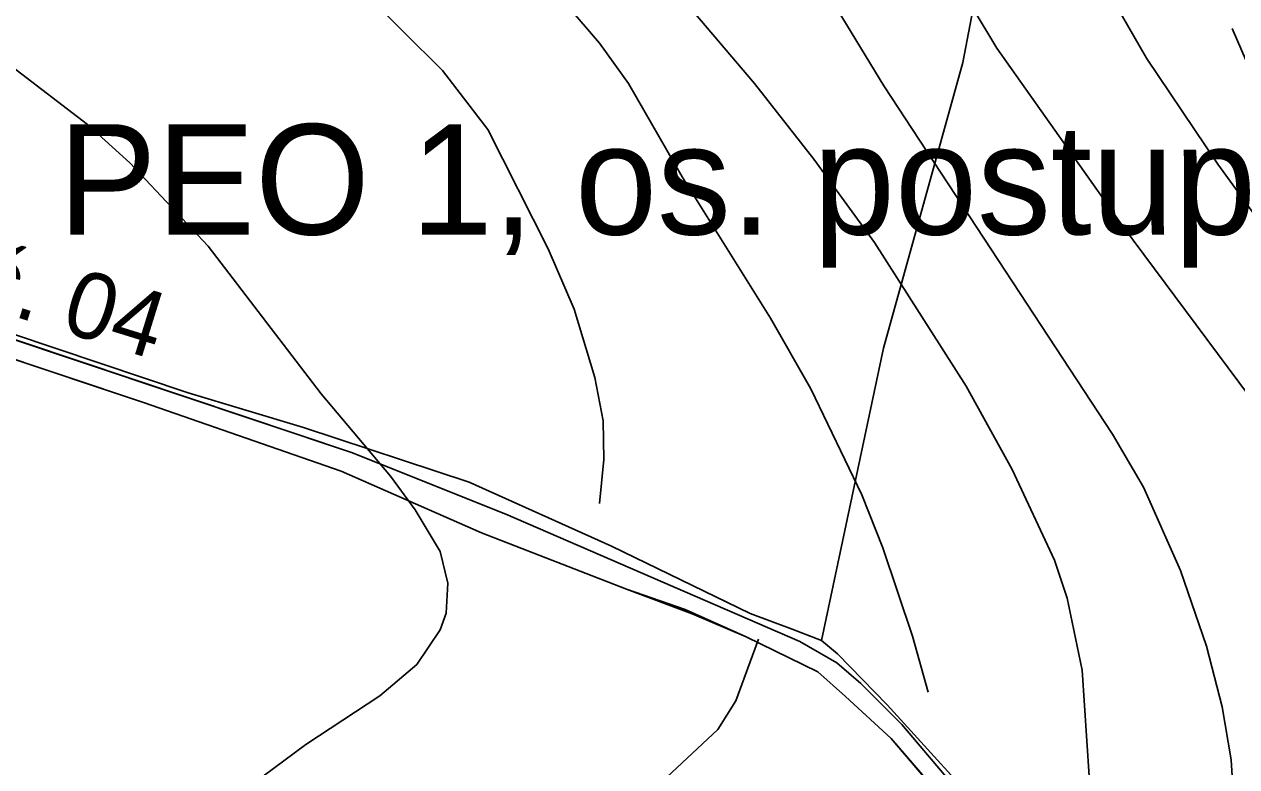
# Model space of a CAD drawing. Extents: x -662620 to -656370, y -1067090 to -1062990.
# Drawn here: x -657170 to -656895.4, y -1064683.7 to -1064515.5 of the extents above; entities that cross this region are included whole.
import ezdxf

# ---------------------------------------------------------------- set-up
doc = ezdxf.new("R2010")
doc.units = 0
for name, color, linetype in [('Organizacni_opatreni_ochranne_zatravnení__protierozni_rozmistovani_plodin__osevni_postup__stridani_plodin', 7, 'Continuous'), ('ORNÁ_PŮDA_-_STÁVAJÍCÍ', 7, 'Continuous'), ('POPIS_-_VODNÍ_TOK', 7, 'Continuous'), ('VODNÍ_PLOCHA_-_STÁVAJÍCÍ', 7, 'Continuous'), ('VRSTEVNICE_ZDŮRAZNĚNÁ', 7, 'Continuous'), ('VRSTEVNICE_ZÁKLADNÍ', 7, 'Continuous')]:
    doc.layers.add(name, color=color, linetype=linetype)

msp = doc.modelspace()

# ---------------------------------------------------------------- linework, layer by layer
at = {"layer": 'Organizacni_opatreni_ochranne_zatravnení__protierozni_rozmistovani_plodin__osevni_postup__stridani_plodin'}
for points in [[(-657194.7, -1064402.4), (-657128.9, -1064424.3), (-657066.6, -1064446.4), (-657027, -1064460.9), (-656994.97, -1064475), (-656974.5, -1064483.1), (-656958.8, -1064489), (-656951.1, -1064491.3), (-656957.4, -1064524.1), (-656975.4, -1064588.9), (-656989.4, -1064655.1), (-656996.02, -1064652.53), (-657005.54, -1064649.01), (-657037, -1064633.7), (-657069.2, -1064619.2), (-657106.76, -1064606.84), (-657132.88, -1064599.01), (-657203.03, -1064575.41)], [(-656957.8, -1064688.1), (-656974.5, -1064669.7), (-656985.8, -1064658.1), (-656989.4, -1064655.1), (-656975.4, -1064588.9), (-656957.4, -1064524.1), (-656951.1, -1064491.3), (-656935.34, -1064496.08), (-656909.22, -1064504.92), (-656861.4, -1064524.1), (-656847.4, -1064528.9), (-656814.52, -1064539.56), (-656784.45, -1064548.6), (-656762.2, -1064558), (-656757.6, -1064561.9), (-656755.6, -1064567), (-656755.8, -1064573.2), (-656756.5, -1064615.6), (-656758.9, -1064736.87)]]:
    msp.add_lwpolyline(points, dxfattribs=at)
at = {"layer": 'ORNÁ_PŮDA_-_STÁVAJÍCÍ'}
for p, q in [((-657095.87, -1064612.51), (-657195.21, -1064579.23)), ((-657179.14, -1064589.08), (-657142.96, -1064601.15)), ((-657142.96, -1064601.15), (-657098.19, -1064616.7)), ((-657060.92, -1064626.46), (-657095.87, -1064612.51)), ((-657098.19, -1064616.7), (-657066.42, -1064630.69)), ((-656994.31, -1064655.33), (-657060.92, -1064626.46)), ((-657066.42, -1064630.69), (-657033.59, -1064643.46)), ((-657033.59, -1064643.46), (-657018.71, -1064649.05)), ((-657018.71, -1064649.05), (-657006.48, -1064654.24)), ((-657006.48, -1064654.24), (-656990.26, -1064662.24)), ((-656985.91, -1064660.19), (-656994.31, -1064655.33)), ((-656980.49, -1064664.88), (-656985.91, -1064660.19)), ((-656990.26, -1064662.24), (-656983.96, -1064667.83)), ((-656971.22, -1064674.13), (-656980.49, -1064664.88)), ((-656983.96, -1064667.83), (-656973.64, -1064677.35)), ((-656958.29, -1064689.39), (-656971.22, -1064674.13)), ((-656973.64, -1064677.35), (-656961.58, -1064691.41))]:
    msp.add_line(p, q, dxfattribs=at)
for points in [[(-656958.29, -1064689.39), (-656971.22, -1064674.13), (-656980.49, -1064664.88), (-656985.91, -1064660.19), (-656994.31, -1064655.33), (-657060.92, -1064626.46), (-657095.87, -1064612.51), (-657195.21, -1064579.23)], [(-657179.14, -1064589.08), (-657142.96, -1064601.15), (-657098.19, -1064616.7), (-657066.42, -1064630.69), (-657033.59, -1064643.46), (-657018.71, -1064649.05), (-657006.48, -1064654.24), (-656990.26, -1064662.24), (-656983.96, -1064667.83), (-656973.64, -1064677.35), (-656961.58, -1064691.41)]]:
    msp.add_lwpolyline(points, dxfattribs=at)
at = {"layer": 'VODNÍ_PLOCHA_-_STÁVAJÍCÍ'}
for p, q in [((-657195.77, -1064579.04), (-657095.87, -1064612.51)), ((-657142.97, -1064601.15), (-657179.15, -1064589.08)), ((-657098.19, -1064616.7), (-657142.97, -1064601.15)), ((-657095.87, -1064612.51), (-657060.92, -1064626.46)), ((-657066.41, -1064630.7), (-657098.19, -1064616.7)), ((-657060.92, -1064626.46), (-656994.31, -1064655.32)), ((-657033.59, -1064643.46), (-657066.41, -1064630.7)), ((-657020.3, -1064648.1), (-657033.59, -1064643.46)), ((-657006.48, -1064654.24), (-657020.3, -1064648.1)), ((-656990.26, -1064662.24), (-657006.48, -1064654.24)), ((-656994.31, -1064655.32), (-656985.9, -1064660.19)), ((-656985.9, -1064660.19), (-656980.49, -1064664.87)), ((-656983.95, -1064667.83), (-656990.26, -1064662.24)), ((-656980.49, -1064664.87), (-656971.21, -1064674.13)), ((-656973.63, -1064677.35), (-656983.95, -1064667.83)), ((-656971.21, -1064674.13), (-656958.28, -1064689.39)), ((-656947.53, -1064707.61), (-656973.63, -1064677.35))]:
    msp.add_line(p, q, dxfattribs=at)
for points in [[(-657195.77, -1064579.04), (-657095.87, -1064612.51), (-657060.92, -1064626.46), (-656994.31, -1064655.32), (-656985.9, -1064660.19), (-656980.49, -1064664.87), (-656971.21, -1064674.13), (-656958.28, -1064689.39)], [(-656947.53, -1064707.61), (-656973.63, -1064677.35), (-656983.95, -1064667.83), (-656990.26, -1064662.24), (-657006.48, -1064654.24), (-657020.3, -1064648.1), (-657033.59, -1064643.46), (-657066.41, -1064630.7), (-657098.19, -1064616.7), (-657142.97, -1064601.15), (-657179.15, -1064589.08)]]:
    msp.add_lwpolyline(points, dxfattribs=at)
at = {"layer": 'VRSTEVNICE_ZDŮRAZNĚNÁ'}
for points in [[(-657177.08, -1064328.2), (-657161.93, -1064350.5), (-657155.78, -1064361.65), (-657151.78, -1064372.8), (-657146.92, -1064391.38), (-657142.63, -1064402.53), (-657131.48, -1064421.11), (-657126.05, -1064428.4), (-657098.89, -1064460.56), (-657092.17, -1064467.28), (-657076.31, -1064481), (-657053.87, -1064503.15), (-657039.72, -1064519.73), (-657033.14, -1064528.88), (-657020.99, -1064550.04), (-657000.98, -1064582.05), (-656991.83, -1064598.06), (-656980.26, -1064622.07), (-656975.54, -1064634.08), (-656968.82, -1064654.09), (-656965.25, -1064666.81)], [(-656825.84, -1064840.67), (-656828.68, -1064833.16), (-656830.61, -1064817.61), (-656830.89, -1064810.17), (-656829.89, -1064791.59), (-656827.46, -1064780.44), (-656822.75, -1064765.58), (-656812.31, -1064739.57), (-656806.74, -1064728.42), (-656801.88, -1064713.55), (-656800.16, -1064706.12), (-656799.16, -1064694.97), (-656798.88, -1064676.39), (-656799.88, -1064661.52), (-656801.59, -1064650.37), (-656804.45, -1064639.23), (-656811.45, -1064624.36), (-656816.03, -1064616.93), (-656840.04, -1064587.48), (-656868.63, -1064556.04), (-656883.92, -1064538.03), (-656892.21, -1064526.02), (-656896.36, -1064516.45)]]:
    msp.add_lwpolyline(points, dxfattribs=at)
at = {"layer": 'VRSTEVNICE_ZÁKLADNÍ'}
for points in [[(-656931.19, -1064699.56), (-656928.8, -1064685.82), (-656930.37, -1064661.81), (-656933.8, -1064645.52), (-656936.66, -1064636.94), (-656946.24, -1064616.36), (-656956.67, -1064597.49), (-656977.4, -1064564.9), (-656991.12, -1064546.03), (-657004.56, -1064528.88), (-657023.42, -1064506.58), (-657051.87, -1064467.14), (-657055.87, -1064460.13)], [(-656931.19, -1064699.56), (-656928.8, -1064685.82), (-656930.37, -1064661.81), (-656933.8, -1064645.52), (-656936.66, -1064636.94), (-656946.24, -1064616.36), (-656956.67, -1064597.49), (-656977.4, -1064564.9), (-656991.12, -1064546.03), (-657004.56, -1064528.88), (-657023.42, -1064506.58), (-657051.87, -1064467.14), (-657055.87, -1064460.13)], [(-657039.65, -1064624.07), (-657038.72, -1064614.07), (-657038.86, -1064605.35), (-657040.72, -1064595.49), (-657045.44, -1064580.05), (-657051.29, -1064566.33), (-657064.96, -1064539.32), (-657075.26, -1064525.94), (-657093.18, -1064508.01), (-657101.89, -1064501.15), (-657109.9, -1064495.86), (-657132.77, -1064483.72), (-657169.36, -1064467.56), (-657177.93, -1064462.99)], [(-657039.65, -1064624.07), (-657038.72, -1064614.07), (-657038.86, -1064605.35), (-657040.72, -1064595.49), (-657045.44, -1064580.05), (-657051.29, -1064566.33), (-657064.96, -1064539.32), (-657075.26, -1064525.94), (-657093.18, -1064508.01), (-657101.89, -1064501.15), (-657109.9, -1064495.86), (-657132.77, -1064483.72), (-657169.36, -1064467.56), (-657177.93, -1064462.99)], [(-656905.34, -1064738.61), (-656902.96, -1064733.03), (-656899.36, -1064718.98), (-656896.93, -1064703.83), (-656896.07, -1064690.68), (-656896.64, -1064682.11), (-656898.64, -1064670.1), (-656902.22, -1064656.38), (-656908.08, -1064639.23), (-656916.51, -1064620.36), (-656923.51, -1064608.35), (-656975.26, -1064529.45), (-656996.41, -1064494.58), (-657006.42, -1064475.85)], [(-656905.34, -1064738.61), (-656902.96, -1064733.03), (-656899.36, -1064718.98), (-656896.93, -1064703.83), (-656896.07, -1064690.68), (-656896.64, -1064682.11), (-656898.64, -1064670.1), (-656902.22, -1064656.38), (-656908.08, -1064639.23), (-656916.51, -1064620.36), (-656923.51, -1064608.35), (-656975.26, -1064529.45), (-656996.41, -1064494.58), (-657006.42, -1064475.85)], [(-656966.91, -1064492.22), (-656949.67, -1064520.88), (-656921.23, -1064561.18), (-656880.63, -1064615.79), (-656872.92, -1064628.51), (-656865.05, -1064645.37), (-656859.91, -1064669.81), (-656860.05, -1064690.97), (-656861.05, -1064700.97), (-656863.34, -1064713.27), (-656875.35, -1064763.01), (-656877.49, -1064775.73)], [(-656966.91, -1064492.22), (-656949.67, -1064520.88), (-656921.23, -1064561.18), (-656880.63, -1064615.79), (-656872.92, -1064628.51), (-656865.05, -1064645.37), (-656859.91, -1064669.81), (-656860.05, -1064690.97), (-656861.05, -1064700.97), (-656863.34, -1064713.27), (-656875.35, -1064763.01), (-656877.49, -1064775.73)], [(-656853.23, -1064806.68), (-656853.19, -1064799.88), (-656851.9, -1064787.88), (-656848.33, -1064767.87), (-656842.47, -1064746.43), (-656828.03, -1064703.55), (-656824.17, -1064687.82), (-656822.17, -1064670.96), (-656824.46, -1064653.52), (-656826.46, -1064646.66), (-656829.46, -1064639.8), (-656837.47, -1064626.08), (-656859.77, -1064598.63), (-656873.49, -1064583.2), (-656899.64, -1064547.18), (-656915.8, -1064523.16), (-656925.52, -1064506.16)], [(-656853.23, -1064806.68), (-656853.19, -1064799.88), (-656851.9, -1064787.88), (-656848.33, -1064767.87), (-656842.47, -1064746.43), (-656828.03, -1064703.55), (-656824.17, -1064687.82), (-656822.17, -1064670.96), (-656824.46, -1064653.52), (-656826.46, -1064646.66), (-656829.46, -1064639.8), (-656837.47, -1064626.08), (-656859.77, -1064598.63), (-656873.49, -1064583.2), (-656899.64, -1064547.18), (-656915.8, -1064523.16), (-656925.52, -1064506.16)], [(-657172.79, -1064525.02), (-657155.64, -1064538.17), (-657146.06, -1064546.89), (-657128.34, -1064565.76), (-657102.75, -1064599.21), (-657087.01, -1064617.89), (-657081.45, -1064625.5), (-657075.74, -1064634.94), (-657074.02, -1064642.08), (-657074.45, -1064648.95), (-657075.74, -1064652.66), (-657081.03, -1064660.52), (-657089.46, -1064667.67), (-657106.18, -1064678.68), (-657118.47, -1064687.82), (-657134.23, -1064701.98), (-657143.49, -1064715.7), (-657149.35, -1064726.42), (-657154.35, -1064737.85), (-657161.35, -1064748.86), (-657165.93, -1064754), (-657189.37, -1064774.3)], [(-657172.79, -1064525.02), (-657155.64, -1064538.17), (-657146.06, -1064546.89), (-657128.34, -1064565.76), (-657102.75, -1064599.21), (-657087.01, -1064617.89), (-657081.45, -1064625.5), (-657075.74, -1064634.94), (-657074.02, -1064642.08), (-657074.45, -1064648.95), (-657075.74, -1064652.66), (-657081.03, -1064660.52), (-657089.46, -1064667.67), (-657106.18, -1064678.68), (-657118.47, -1064687.82), (-657134.23, -1064701.98), (-657143.49, -1064715.7), (-657149.35, -1064726.42), (-657154.35, -1064737.85), (-657161.35, -1064748.86), (-657165.93, -1064754), (-657189.37, -1064774.3)], [(-657148.65, -1064887.97), (-657157.07, -1064861.92), (-657158.64, -1064851.91), (-657158.64, -1064844.76), (-657157.07, -1064836.19), (-657154.92, -1064829.04), (-657150.78, -1064820.47), (-657138.91, -1064803.31), (-657114.47, -1064774.73), (-657097.75, -1064754), (-657084.46, -1064733.85), (-657077.02, -1064723.84), (-657064.3, -1064712.12), (-657048.29, -1064701.26), (-657030.86, -1064690.68), (-657024.42, -1064686.11), (-657012.85, -1064675.25), (-657008.84, -1064668.81), (-657003.7, -1064654.81)], [(-657148.65, -1064887.97), (-657157.07, -1064861.92), (-657158.64, -1064851.91), (-657158.64, -1064844.76), (-657157.07, -1064836.19), (-657154.92, -1064829.04), (-657150.78, -1064820.47), (-657138.91, -1064803.31), (-657114.47, -1064774.73), (-657097.75, -1064754), (-657084.46, -1064733.85), (-657077.02, -1064723.84), (-657064.3, -1064712.12), (-657048.29, -1064701.26), (-657030.86, -1064690.68), (-657024.42, -1064686.11), (-657012.85, -1064675.25), (-657008.84, -1064668.81), (-657003.7, -1064654.81)]]:
    msp.add_lwpolyline(points, dxfattribs=at)

# ---------------------------------------------------------------- texts
at = {"layer": 'Organizacni_opatreni_ochranne_zatravnení__protierozni_rozmistovani_plodin__osevni_postup__stridani_plodin'}
msp.add_text('PEO 1, os. postup', height=25, dxfattribs=at).set_placement((-657162.29, -1064563.11))
at = {"layer": 'POPIS_-_VODNÍ_TOK'}
msp.add_text('Tok č. 04', height=15, rotation=342.741, dxfattribs=at).set_placement((-657219.65, -1064566.97))

doc.saveas('drawing.dxf')
